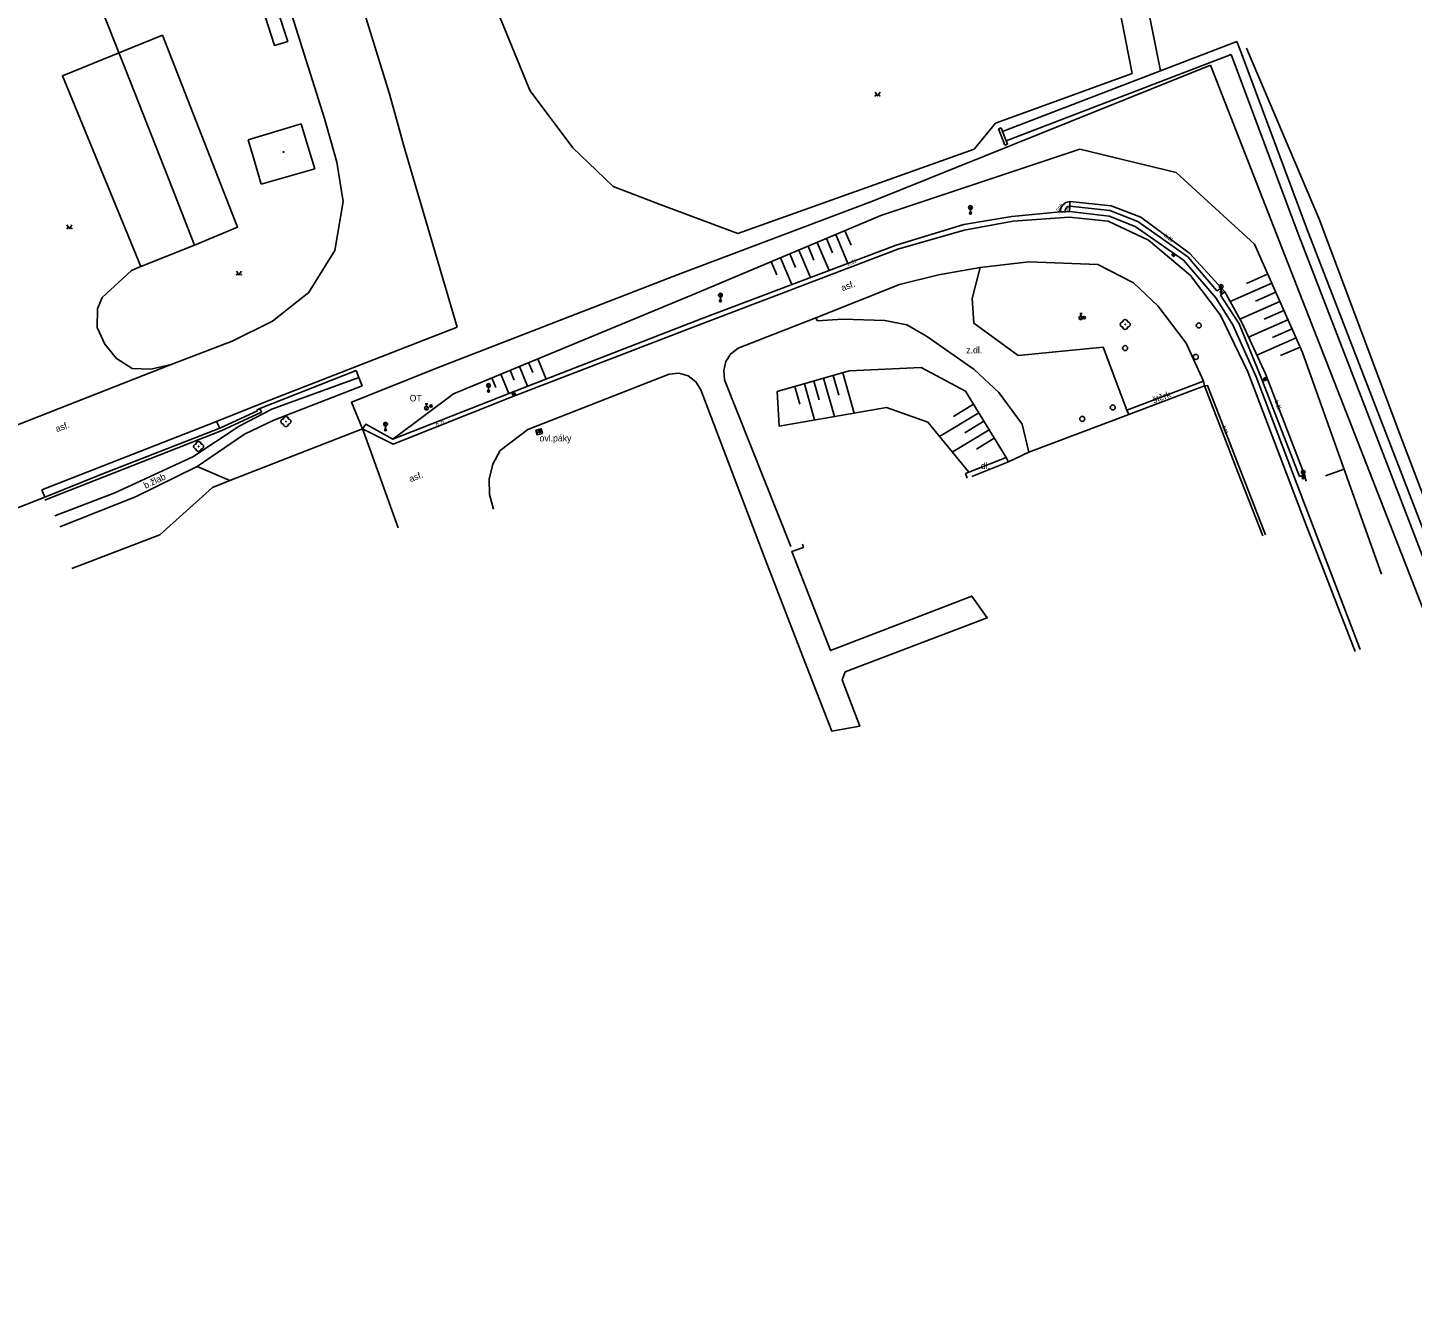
# Model space of a CAD drawing. Extents: x -602419 to -601554, y -1162937 to -1162362.
# Drawn here: x -602314.6 to -602176, y -1162937.2 to -1162808.2 of the extents above; entities that cross this region are included whole.
import ezdxf

# ---------------------------------------------------------------- set-up
doc = ezdxf.new("R2010")
doc.units = 0
doc.layers.add('Podklad', color=7, linetype='Continuous')

msp = doc.modelspace()

# ---------------------------------------------------------------- linework, layer by layer
at = {"layer": 'Podklad'}
for p, q in [((-602220.3825, -1162826.35), (-602220.1175, -1162826.085)), ((-602220.3825, -1162826.085), (-602220.1175, -1162826.35)), ((-602220.25, -1162826.405), (-602220.25, -1162826.78)), ((-602200.0156, -1162830.8695), (-602199.8244, -1162831.0305)), ((-602195.2825, -1162834.27), (-602195.0175, -1162834.005)), ((-602195.2825, -1162834.005), (-602195.0175, -1162834.27)), ((-602245.4225, -1162835.13), (-602245.1575, -1162834.865)), ((-602245.4225, -1162834.865), (-602245.1575, -1162835.13)), ((-602245.29, -1162835.185), (-602245.29, -1162835.56)), ((-602195.15, -1162834.325), (-602195.15, -1162834.7)), ((-602209.315, -1162836.8325), (-602209.065, -1162836.8325)), ((-602209.19, -1162837.0825), (-602209.19, -1162836.8325)), ((-602209.319, -1162837.406), (-602209.054, -1162837.141)), ((-602190.8413, -1162843.316), (-602190.7387, -1162843.544)), ((-602268.6225, -1162844.18), (-602268.3575, -1162843.915)), ((-602268.6225, -1162843.915), (-602268.3575, -1162844.18)), ((-602268.49, -1162844.235), (-602268.49, -1162844.61)), ((-602266.0736, -1162844.9622), (-602265.8464, -1162844.8578)), ((-602274.839, -1162846.446), (-602274.574, -1162846.181)), ((-602274.835, -1162845.8725), (-602274.585, -1162845.8725)), ((-602274.71, -1162846.1225), (-602274.71, -1162845.8725)), ((-602278.9325, -1162848.06), (-602278.6675, -1162847.795)), ((-602278.9325, -1162847.795), (-602278.6675, -1162848.06)), ((-602278.8, -1162848.115), (-602278.8, -1162848.49)), ((-602187.0725, -1162852.86), (-602186.8075, -1162852.595)), ((-602187.0725, -1162852.595), (-602186.8075, -1162852.86)), ((-602186.94, -1162852.915), (-602186.94, -1162853.29))]:
    msp.add_line(p, q, dxfattribs=at)
for points in [[(-602217.12, -1162733.11), (-602201.23, -1162812.54)], [(-602217.3, -1162745.18), (-602204.08, -1162812.82)], [(-602388.93, -1162810.2), (-602395.51, -1162793.5), (-602403.24, -1162773.94), (-602409.71, -1162757.48), (-602405.07, -1162755.65), (-602403.4, -1162753.9), (-602403.15, -1162748.96), (-602362.29, -1162751.3), (-602344.45, -1162752.32), (-602325.79, -1162753.42), (-602326.07, -1162758.48), (-602319.53, -1162774.95), (-602313.93, -1162789.1599), (-602309.68, -1162800.1599), (-602304.38, -1162813.56), (-602300.54, -1162823.33)], [(-602296.71, -1162779.04), (-602291.18, -1162797.42), (-602284.9099, -1162817.3)], [(-602284.36, -1162795.62), (-602278.45, -1162814.74)], [(-602289.55, -1162806.66), (-602290.85, -1162807.1), (-602289.91, -1162809.99), (-602288.6, -1162809.6), (-602289.55, -1162806.66)], [(-602267.34, -1162807.24), (-602264.4699, -1162814.24)], [(-602301.13, -1162808.96), (-602311.15, -1162813.04), (-602303.3, -1162832.14)], [(-602301.13, -1162808.96), (-602293.62, -1162828.18), (-602297.92, -1162830)], [(-602193.59, -1162809.6), (-602201.23, -1162812.54)], [(-602193.59, -1162809.6), (-602193.23, -1162810.54)], [(-602145.55, -1162936.82), (-602158.6599, -1162900.48), (-602168.44, -1162875.33), (-602178.32, -1162849.65), (-602186.61, -1162828.25), (-602193.23, -1162810.54)], [(-602192.62, -1162810.26), (-602185.31, -1162827.46), (-602177.28, -1162848.9099), (-602167.43, -1162874.75), (-602157.59, -1162900.29), (-602151.38, -1162916.44), (-602138.48, -1162918.81), (-602124.81, -1162911.4), (-602101.88, -1162904.51), (-602084.23, -1162902.09)], [(-602194.1599, -1162810.89), (-602216.69, -1162819.56)], [(-602194.1599, -1162810.89), (-602187.54, -1162828.61), (-602179.26, -1162850.01), (-602169.38, -1162875.69), (-602159.6, -1162900.82), (-602146.49, -1162937.1599)], [(-602196.21, -1162811.98), (-602230.05, -1162825.59)], [(-602217.74, -1162817.78), (-602204.08, -1162812.82)], [(-602201.23, -1162812.54), (-602217.04, -1162818.63)], [(-602196.21, -1162811.98), (-602185.26, -1162839.97), (-602176.55, -1162862.34), (-602162.34, -1162898.74), (-602153.8, -1162928.1)], [(-602264.4699, -1162814.24), (-602264.34, -1162814.55)], [(-602264.34, -1162814.55), (-602260.07, -1162820.24)], [(-602229.8, -1162814.685), (-602229.55, -1162815.06), (-602229.3, -1162814.685)], [(-602278.45, -1162814.74), (-602277.55, -1162817.99)], [(-602284.9099, -1162817.3), (-602284.28, -1162819.55)], [(-602292.56, -1162819.44), (-602287.26, -1162817.86)], [(-602287.26, -1162817.86), (-602286.58, -1162820.08)], [(-602277.55, -1162817.99), (-602277.01, -1162819.94)], [(-602219.88, -1162820.39), (-602217.74, -1162817.78)], [(-602217.44, -1162818.35), (-602217.19, -1162818.26)], [(-602216.81, -1162819.98), (-602217.44, -1162818.35)], [(-602217.19, -1162818.26), (-602217.04, -1162818.63)], [(-602217.04, -1162818.63), (-602216.69, -1162819.56)], [(-602292, -1162821.34), (-602292.56, -1162819.44)], [(-602286.58, -1162820.08), (-602285.9, -1162822.34)], [(-602284.28, -1162819.55), (-602283.69, -1162821.68)], [(-602277.01, -1162819.94), (-602271.64, -1162838.2)], [(-602260.07, -1162820.24), (-602257.69, -1162822.52)], [(-602216.56, -1162819.88), (-602216.81, -1162819.98)], [(-602216.69, -1162819.56), (-602216.56, -1162819.88)], [(-602291.26, -1162823.88), (-602292, -1162821.34)], [(-602278.07, -1162849.43), (-602272.01, -1162844.87), (-602247.84, -1162834.88), (-602229.23, -1162827.04), (-602209.31, -1162820.39), (-602199.66, -1162822.71), (-602191.83, -1162829.89), (-602187.01, -1162840.74), (-602179.09, -1162862.93)], [(-602243.55, -1162828.84), (-602219.88, -1162820.39)], [(-602285.9, -1162822.34), (-602291.26, -1162823.88)], [(-602283.69, -1162821.68), (-602283.06, -1162825.64)], [(-602257.69, -1162822.52), (-602256.01, -1162824.13)], [(-602300.54, -1162823.33), (-602297.92, -1162830)], [(-602256.01, -1162824.13), (-602251.31, -1162825.9099)], [(-602283.06, -1162825.64), (-602283.89, -1162830.52)], [(-602273.27, -1162842.14), (-602249.51, -1162832.93), (-602230.05, -1162825.59)], [(-602211.28, -1162826.66), (-602211.2, -1162826.28), (-602211, -1162825.96), (-602210.69, -1162825.73), (-602210.32, -1162825.62)], [(-602210.29, -1162826.1), (-602206.3, -1162826.51), (-602203.5, -1162827.63), (-602198.48, -1162831.16), (-602195.58, -1162834.57), (-602195.13, -1162834.32), (-602198.28, -1162830.83), (-602203.19, -1162827.19), (-602206.15, -1162826.05), (-602210.32, -1162825.62)], [(-602210.32, -1162825.62), (-602210.29, -1162826.1)], [(-602281.12, -1162848.39), (-602280.78, -1162847.92), (-602278.07, -1162849.43), (-602266.36, -1162844.82), (-602247.22, -1162837.36), (-602227.68, -1162830), (-602220.91, -1162827.93), (-602216.12, -1162827.12), (-602211.28, -1162826.66)], [(-602251.31, -1162825.9099), (-602243.55, -1162828.84)], [(-602211.28, -1162826.66), (-602210.74, -1162826.67)], [(-602210.74, -1162826.67), (-602210.76, -1162826.45), (-602210.68, -1162826.26), (-602210.5, -1162826.13), (-602210.29, -1162826.1)], [(-602210.74, -1162826.67), (-602210.35, -1162826.63)], [(-602210.29, -1162826.1), (-602210.35, -1162826.63)], [(-602181.23, -1162870.48), (-602187.59, -1162853.9), (-602191.65, -1162843.19), (-602193.98, -1162837.99), (-602195.7, -1162835.28), (-602198.92, -1162831.51), (-602203.76, -1162828.12), (-602206.35, -1162827.09), (-602210.35, -1162826.63)], [(-602310.7, -1162827.975), (-602310.45, -1162828.35), (-602310.2, -1162827.975)], [(-602281.12, -1162848.39), (-602278.06, -1162849.91), (-602266.22, -1162845.22), (-602247.14, -1162837.87), (-602227.53, -1162830.39), (-602220.88, -1162828.51), (-602215.97, -1162827.59), (-602210.38, -1162827.2), (-602206.48, -1162827.58), (-602202.42, -1162829.5), (-602198.22, -1162833.04), (-602195.22, -1162837.02), (-602192.47, -1162842.68), (-602186.8, -1162857.59), (-602181.74, -1162870.68)], [(-602232.82, -1162828.55), (-602232.21, -1162830.01)], [(-602235.59, -1162829.72), (-602234.4, -1162832.53)], [(-602234.67, -1162829.33), (-602234.07, -1162830.75)], [(-602233.74, -1162828.94), (-602232.53, -1162831.83)], [(-602297.92, -1162830), (-602303.3, -1162832.14), (-602304.25, -1162832.52)], [(-602283.89, -1162830.52), (-602286.52, -1162834.78)], [(-602239.27, -1162831.27), (-602238.15, -1162833.94)], [(-602238.35, -1162830.88), (-602237.78, -1162832.24)], [(-602237.43, -1162830.49), (-602236.28, -1162833.24)], [(-602236.51, -1162830.11), (-602235.92, -1162831.5)], [(-602304.25, -1162832.52), (-602307.19, -1162835.23)], [(-602293.73, -1162832.605), (-602293.48, -1162832.98), (-602293.23, -1162832.605)], [(-602240.2, -1162831.66), (-602239.64, -1162832.98)], [(-602235.73, -1162837.26), (-602227.37, -1162833.93), (-602223.46, -1162832.97), (-602219.28, -1162832.23)], [(-602204.59, -1162846.53), (-602206.98, -1162840.2), (-602215.49, -1162841.03), (-602219.91, -1162837.82), (-602220.08, -1162835.34), (-602219.28, -1162832.23)], [(-602219.28, -1162832.23), (-602214.42, -1162831.66), (-602207.51, -1162831.94), (-602203.93, -1162833.77), (-602201.5, -1162836.07), (-602198.66, -1162839.8), (-602196.93, -1162843.61), (-602196.83, -1162844.08)], [(-602190.09, -1162833.8), (-602194.25, -1162835.65)], [(-602190.5, -1162832.89), (-602192.62, -1162833.83)], [(-602307.19, -1162835.23), (-602307.65, -1162836.37), (-602307.67, -1162838.23), (-602306.92, -1162839.92), (-602305.73, -1162841.34), (-602304.18, -1162842.35), (-602302.32, -1162842.42), (-602300.26, -1162841.94)], [(-602286.9099, -1162835.08), (-602290.11, -1162837.62), (-602294.1599, -1162839.62), (-602300.26, -1162841.94)], [(-602286.52, -1162834.78), (-602286.9099, -1162835.08)], [(-602194.78, -1162834.68), (-602195.21, -1162835.01), (-602193.34, -1162837.89), (-602191.24, -1162843.01), (-602187.32, -1162853.15)], [(-602195.13, -1162834.32), (-602194.78, -1162834.68)], [(-602194.78, -1162834.68), (-602193.05, -1162837.81), (-602190.71, -1162842.88), (-602186.82, -1162853)], [(-602189.69, -1162834.71), (-602191.72, -1162835.62)], [(-602189.28, -1162835.63), (-602193.27, -1162837.4)], [(-602188.87, -1162836.54), (-602190.85, -1162837.42)], [(-602271.64, -1162838.2), (-602283.88, -1162842.9699)], [(-602243.49, -1162840.31), (-602235.73, -1162837.26)], [(-602235.73, -1162837.26), (-602235.58, -1162837.57), (-602233.06, -1162837.42), (-602228.84, -1162837.55), (-602226.61, -1162837.96), (-602224.64, -1162839.1), (-602219.88, -1162842.46), (-602217.42, -1162844.76), (-602215.09, -1162847.91), (-602214.41, -1162850.72)], [(-602188.47, -1162837.46), (-602192.41, -1162839.21)], [(-602187.66, -1162839.28), (-602191.57, -1162841.02)], [(-602188.06, -1162838.37), (-602190.02, -1162839.24)], [(-602244.86, -1162843.47), (-602244.95, -1162842.55), (-602244.74, -1162841.65), (-602244.23, -1162840.87), (-602243.49, -1162840.31)], [(-602187.25, -1162840.2), (-602189.2, -1162841.06)], [(-602300.26, -1162841.94), (-602323.84, -1162851.19)], [(-602273.27, -1162842.14), (-602282.22, -1162845.72), (-602281.12, -1162848.39), (-602280.64, -1162849.65)], [(-602265.41, -1162842.14), (-602264.59, -1162844.13)], [(-602264.49, -1162841.76), (-602264.07, -1162842.76)], [(-602263.56, -1162841.38), (-602262.73, -1162843.4)], [(-602239.4, -1162848.13), (-602239.6, -1162844.66), (-602232.38, -1162842.59), (-602225.2, -1162842.25), (-602220.75, -1162844.61), (-602216.69, -1162851.27)], [(-602311.93, -1162857.09), (-602305.92, -1162854.8), (-602298.11, -1162851.21), (-602293.45, -1162848.12), (-602290.18, -1162846.42), (-602281.48, -1162843.25)], [(-602291.4, -1162846.37), (-602281.76, -1162842.54)], [(-602283.88, -1162842.9699), (-602290.99, -1162845.74)], [(-602281.16, -1162844.07), (-602281.48, -1162843.25), (-602281.76, -1162842.54)], [(-602268.18, -1162843.29), (-602267.78, -1162844.26)], [(-602267.26, -1162842.91), (-602266.45, -1162844.86)], [(-602266.33, -1162842.52), (-602265.93, -1162843.51)], [(-602264.56, -1162848.45), (-602250.4, -1162842.91)], [(-602250.4, -1162842.91), (-602249.44, -1162842.82), (-602248.51, -1162843.08), (-602247.74, -1162843.67), (-602247.24, -1162844.5)], [(-602238.25, -1162860.16), (-602244.86, -1162843.47)], [(-602235.92, -1162843.61), (-602235.39, -1162845.47)], [(-602234.96, -1162843.33), (-602233.86, -1162847.16)], [(-602234, -1162843.05), (-602233.44, -1162845.02)], [(-602233.04, -1162842.78), (-602231.88, -1162846.81)], [(-602204.59, -1162846.53), (-602196.93, -1162843.61)], [(-602311.41, -1162858.21), (-602303.85, -1162855.21), (-602297.67, -1162852.17), (-602292.93, -1162848.94), (-602289.98, -1162847.53), (-602281.16, -1162844.07)], [(-602247.24, -1162844.5), (-602240.79, -1162861.44), (-602236.84, -1162871.73), (-602234.12, -1162878.67), (-602231.33, -1162878.16), (-602233.11, -1162873.51), (-602232.79, -1162872.74), (-602218.57, -1162867.33), (-602220.13, -1162865.14), (-602234.27, -1162870.59), (-602238.13, -1162860.66), (-602236.98, -1162860.28), (-602237.07, -1162859.95)], [(-602237.85, -1162844.16), (-602237.34, -1162845.92)], [(-602236.88, -1162843.88), (-602235.85, -1162847.5)], [(-602204.4, -1162846.94), (-602196.83, -1162844.08)], [(-602196.83, -1162844.08), (-602196.52, -1162844.04)], [(-602196.83, -1162844.08), (-602194.31, -1162850.56), (-602193.49, -1162852.73)], [(-602196.52, -1162844.04), (-602190.72, -1162859.02)], [(-602291.4, -1162846.37), (-602291.67, -1162846.5), (-602291.63, -1162846.58), (-602295.39, -1162848.31), (-602307.21, -1162852.94), (-602312.92, -1162855.22), (-602314.63, -1162855.9), (-602314.79, -1162855.96), (-602325.2, -1162860.06), (-602330.89, -1162862.26), (-602338.35, -1162865.25), (-602348.1, -1162869.18), (-602348.22, -1162869.23)], [(-602290.99, -1162845.74), (-602295.7199, -1162847.67)], [(-602291.4, -1162846.37), (-602291.23, -1162846.72), (-602295.27, -1162848.59)], [(-602239.4, -1162848.13), (-602228.66, -1162846.24), (-602224.51, -1162847.73), (-602220.43, -1162852.74)], [(-602219.95, -1162845.93), (-602221.96, -1162847.15)], [(-602204.4, -1162846.94), (-602204.59, -1162846.53)], [(-602312.92, -1162855.22), (-602313.2, -1162854.51), (-602295.7199, -1162847.67)], [(-602295.7199, -1162847.67), (-602295.39, -1162848.31)], [(-602219.43, -1162846.78), (-602223.34, -1162849.17)], [(-602218.91, -1162847.63), (-602220.81, -1162848.79)], [(-602204.4, -1162846.94), (-602214.41, -1162850.72), (-602216.44, -1162851.68), (-602220.1, -1162853.15)], [(-602295.27, -1162848.59), (-602312.19, -1162855.24), (-602312.9, -1162855.54)], [(-602281.12, -1162848.39), (-602294.41, -1162853.55), (-602296.12, -1162854.27), (-602301.41, -1162859.02), (-602310.2, -1162862.39)], [(-602267.33, -1162850.57), (-602264.56, -1162848.45)], [(-602263.08, -1162848.87), (-602263.64, -1162848.98), (-602263.76, -1162848.53), (-602263.24, -1162848.38), (-602263.08, -1162848.87)], [(-602218.39, -1162848.49), (-602222.07, -1162850.73)], [(-602217.87, -1162849.34), (-602219.65, -1162850.43)], [(-602280.23, -1162850.75), (-602280.64, -1162849.65)], [(-602277.55, -1162858.31), (-602280.23, -1162850.75)], [(-602268.01, -1162856.44), (-602268.41, -1162854.96), (-602268.43, -1162853.42), (-602268.06, -1162851.92), (-602267.33, -1162850.57)], [(-602216.44, -1162851.68), (-602216.69, -1162851.27), (-602220.43, -1162852.74), (-602220.75, -1162852.87)], [(-602297.67, -1162852.17), (-602294.41, -1162853.55)], [(-602220.75, -1162852.87), (-602220.57, -1162853.34)], [(-602193.49, -1162852.73), (-602190.99, -1162859.11)], [(-602186.82, -1162853), (-602187.32, -1162853.15)], [(-602186.82, -1162853), (-602186.64, -1162853.63)], [(-602182.83, -1162852.44), (-602184.71, -1162853.11)]]:
    msp.add_lwpolyline(points, dxfattribs=at)
for points in [[(-602200.0961, -1162830.9651), (-602199.9049, -1162831.1261), (-602199.7439, -1162830.9349), (-602199.9351, -1162830.7739)], [(-602190.9553, -1162843.3673), (-602190.8527, -1162843.5953), (-602190.6247, -1162843.4927), (-602190.7273, -1162843.2647)], [(-602266.0213, -1162845.0758), (-602265.7942, -1162844.9713), (-602265.8987, -1162844.7442), (-602266.1258, -1162844.8487)]]:
    msp.add_lwpolyline(points, close=True, dxfattribs=at)
for centre, radius in [((-602229.7751, -1162815.0349), 0.025), ((-602229.3254, -1162815.0349), 0.025), ((-602289.02, -1162820.67), 0.045), ((-602289.02, -1162820.67), 0.0199), ((-602220.25, -1162826.2175), 0.1875), ((-602220.25, -1162826.78), 0.1), ((-602220.25, -1162826.78), 0.0723), ((-602220.25, -1162826.78), 0.0438), ((-602310.6751, -1162828.3249), 0.025), ((-602310.2254, -1162828.3249), 0.025), ((-602293.7051, -1162832.9549), 0.025), ((-602293.2554, -1162832.9549), 0.025), ((-602195.15, -1162834.1375), 0.1875), ((-602245.29, -1162834.9975), 0.1875), ((-602245.29, -1162835.56), 0.1), ((-602245.29, -1162835.56), 0.0723), ((-602195.15, -1162834.7), 0.1), ((-602195.15, -1162834.7), 0.0723), ((-602195.15, -1162834.7), 0.0438), ((-602245.29, -1162835.56), 0.0438), ((-602209.19, -1162837.27), 0.1875), ((-602208.86, -1162837.26), 0.125), ((-602204.76, -1162837.94), 0.025), ((-602197.39, -1162838.04), 0.25), ((-602204.77, -1162840.31), 0.25), ((-602197.7, -1162841.19), 0.25), ((-602268.49, -1162844.0475), 0.1875), ((-602268.49, -1162844.61), 0.1), ((-602268.49, -1162844.61), 0.0723), ((-602268.49, -1162844.61), 0.0438), ((-602274.71, -1162846.31), 0.1875), ((-602274.25, -1162846.1), 0.125), ((-602274.25, -1162846.1), 0.0152), ((-602206, -1162846.25), 0.25), ((-602288.78, -1162847.66), 0.025), ((-602278.8, -1162847.9275), 0.1875), ((-602209.06, -1162847.39), 0.25), ((-602278.8, -1162848.49), 0.1), ((-602278.8, -1162848.49), 0.0723), ((-602278.8, -1162848.49), 0.0438), ((-602263.38, -1162848.62), 0.125), ((-602263.38, -1162848.62), 0.0152), ((-602297.52, -1162850.16), 0.025), ((-602186.94, -1162852.7275), 0.1875), ((-602186.94, -1162853.29), 0.1), ((-602186.94, -1162853.29), 0.0723), ((-602186.94, -1162853.29), 0.0438)]:
    msp.add_circle(centre, radius, dxfattribs=at)
for centre, start, end in [((-602205.01, -1162837.94), 90, 270), ((-602204.76, -1162837.69), 0, 180), ((-602204.76, -1162838.19), 180, 0), ((-602204.51, -1162837.94), 270, 90), ((-602289.03, -1162847.66), 90, 270), ((-602288.78, -1162847.41), 0, 180), ((-602288.78, -1162847.91), 180, 0), ((-602288.53, -1162847.66), 270, 90), ((-602297.77, -1162850.16), 90, 270), ((-602297.52, -1162849.91), 0, 180), ((-602297.52, -1162850.41), 180, 0), ((-602297.27, -1162850.16), 270, 90)]:
    msp.add_arc(centre, 0.25, start, end, dxfattribs=at)

# ---------------------------------------------------------------- texts
for s, height, rotation, p in [('sch.', 0.4, 47.471927, (-602211.47, -1162826.67)), ('b.žl.', 0.4, 323.448826, (-602200.89, -1162829.13)), ('b.žl.', 0.4, 20.639548, (-602232.49, -1162832.07)), ('asf.', 0.65, 21.09234, (-602233.05, -1162834.62)), ('štěrk', 0.65, 20.866899, (-602201.89, -1162845.85)), ('b.žl.', 0.4, 291.026129, (-602189.82, -1162845.64)), ('asf.', 0.65, 20.3, (-602311.71, -1162848.73)), ('b.žl.', 0.4, 21.609255, (-602273.68, -1162848.17)), ('bet.', 0.4, 291.165552, (-602195.05, -1162848.17)), ('b.žlab', 0.65, 25.713923, (-602302.83, -1162854.4)), ('asf.', 0.65, 21.09234, (-602276.3, -1162853.74))]:
    msp.add_text(s, height=height, rotation=rotation, dxfattribs=at).set_placement(p)
for s, height, p in [('b.', 0.4, (-602210.65, -1162826.51)), ('z.dl.', 0.65, (-602220.67, -1162840.82)), ('OT', 0.65, (-602276.39, -1162845.64)), ('b.', 0.4, (-602263.64, -1162848.98)), ('ovl.páky', 0.65, (-602263.39, -1162849.65)), ('dl.', 0.65, (-602219.21, -1162852.42))]:
    msp.add_text(s, height=height, dxfattribs=at).set_placement(p)

doc.saveas('drawing.dxf')
